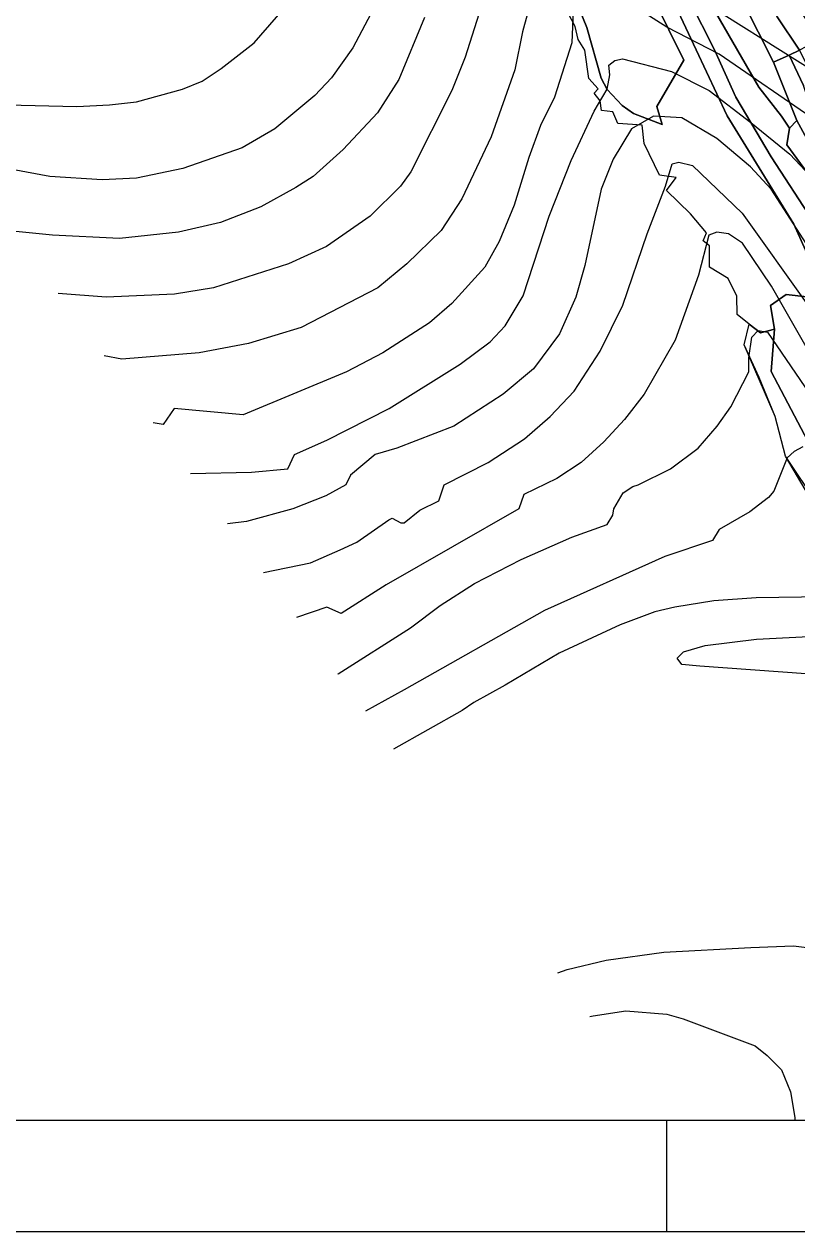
# Model space of a CAD drawing. Extents: x -510989 to -501240, y -1184665 to -1176089.
# Drawn here: x -504614 to -504128, y -1184460 to -1183700 of the extents above; entities that cross this region are included whole.
import ezdxf

# ---------------------------------------------------------------- set-up
doc = ezdxf.new("R2010")
doc.units = 0
for name, color, linetype in [('lesni_pozemek', 7, 'Continuous'), ('popis', 7, 'Continuous'), ('rozpiska', 7, 'Continuous'), ('STAV_zaplavove_uzemi', 7, 'Continuous'), ('trvaly_travni_porost', 7, 'Continuous'), ('vrstevnice_01', 7, 'Continuous'), ('vrstevnice_02', 7, 'Continuous')]:
    doc.layers.add(name, color=color, linetype=linetype)

msp = doc.modelspace()

# ---------------------------------------------------------------- linework, layer by layer
at = {"layer": 'lesni_pozemek'}
for points in [[(-504250.13, -1183581.14), (-504236.16, -1183569.71), (-504203.37, -1183613.48), (-504196.13, -1183622.28), (-504181.68, -1183647.2), (-504142.98, -1183724), (-504128.35, -1183760.77), (-504132.93, -1183765.61), (-504137.97, -1183757.97), (-504152.15, -1183739.77), (-504179.49, -1183692.54), (-504201.5, -1183647.15)], [(-504190.6, -1183587.9), (-504160.78, -1183626.35), (-504147.13, -1183648.08), (-504124.75, -1183693.86), (-504114.3, -1183710.38), (-504122.71, -1183714.52), (-504126.54, -1183716.56), (-504140.65, -1183695.64), (-504171.48, -1183636.45), (-504167.73, -1183632.7)], [(-504176.7, -1183640.87), (-504171.48, -1183636.45), (-504140.65, -1183695.64), (-504126.54, -1183716.56), (-504133.18, -1183719.68), (-504142.98, -1183724), (-504181.68, -1183647.2)], [(-504133.18, -1183719.68), (-504126.54, -1183716.56), (-504108.51, -1183753.06), (-504097.59, -1183780.54), (-504070.23, -1183843.43), (-504075.98, -1183848.25), (-504091.38, -1183815.83), (-504103.34, -1183787.44), (-504114.95, -1183765.82), (-504124.03, -1183738.69)], [(-504128.35, -1183760.77), (-504110.45, -1183793.57), (-504098.33, -1183819.59), (-504085.54, -1183855.53), (-504074.24, -1183882.56), (-504063.08, -1183904.06), (-504051.8, -1183915.82), (-504041.17, -1183933.29), (-504015.28, -1183982.27), (-504001.84, -1184004.01), (-504013.33, -1184011.31), (-504024.47, -1183990.58), (-504036.46, -1183966.61), (-504061.54, -1183927.52), (-504068.92, -1183910.71), (-504085.05, -1183882.05), (-504106.5, -1183821.64), (-504117.31, -1183799.67), (-504134.64, -1183776.16), (-504132.93, -1183765.61)]]:
    msp.add_lwpolyline(points, close=True, dxfattribs=at)
for points in [[(-504118.32, -1183823.98), (-504144.52, -1183783.6), (-504166.59, -1183746.1), (-504180.05, -1183716.32), (-504211.49, -1183653.92)], [(-504211.49, -1183653.92), (-504180.05, -1183716.32), (-504166.59, -1183746.1), (-504144.52, -1183783.6), (-504118.32, -1183823.98), (-504110.43, -1183844.07), (-504101.97, -1183863.22), (-504092.93, -1183890.68), (-504081.58, -1183909.91), (-504073.83, -1183927.97), (-504048.58, -1183969.71), (-504034.48, -1183997.49), (-504022.64, -1184014.55), (-504032.23, -1184021.61), (-504043.51, -1184004.82), (-504081.16, -1183937.84), (-504090.05, -1183915.84), (-504101.75, -1183892.85), (-504109.06, -1183873.25), (-504130.12, -1183826.05), (-504172.06, -1183757.78), (-504204.51, -1183688.59)], [(-504218.28, -1183684.44), (-504199.31, -1183722.86), (-504216.35, -1183751.96), (-504212.98, -1183763.21), (-504230.98, -1183756.3), (-504238.06, -1183751.32), (-504247.54, -1183741.35), (-504251.4, -1183734.12), (-504260.4, -1183702.29), (-504269.89, -1183678.33)], [(-504269.89, -1183678.33), (-504260.4, -1183702.29), (-504251.4, -1183734.12), (-504247.54, -1183741.35), (-504238.06, -1183751.32), (-504230.98, -1183756.3), (-504212.98, -1183763.21), (-504216.35, -1183751.96), (-504199.31, -1183722.86), (-504218.28, -1183684.44)], [(-504204.51, -1183688.59), (-504172.06, -1183757.78), (-504130.12, -1183826.05), (-504109.06, -1183873.25), (-504135.02, -1183870.34), (-504144.86, -1183877.27), (-504142.26, -1183891.96), (-504151.11, -1183894.46), (-504158.17, -1183888.86), (-504165.78, -1183882.82), (-504165.96, -1183871.23), (-504171.43, -1183860.23), (-504183.25, -1183853.12), (-504183.19, -1183839.73), (-504187.27, -1183836.53), (-504185.11, -1183831.41), (-504195.13, -1183819.41), (-504210.27, -1183804.86), (-504204.09, -1183796.71), (-504214.58, -1183795.13), (-504224.36, -1183775.16), (-504225.46, -1183763.64), (-504240.78, -1183762.65), (-504243.92, -1183755.25), (-504251.14, -1183754.38), (-504251.9, -1183748.5), (-504255.68, -1183743.66), (-504253.12, -1183740.75), (-504259.12, -1183734.35), (-504261.68, -1183716.47), (-504265.87, -1183709.9), (-504267.62, -1183701.57), (-504274.43, -1183688.93)], [(-504179.49, -1183692.54), (-504152.15, -1183739.77), (-504137.97, -1183757.97), (-504132.93, -1183765.61), (-504134.64, -1183776.16), (-504117.31, -1183799.67)], [(-504110.45, -1183793.57), (-504128.35, -1183760.77), (-504142.98, -1183724), (-504133.18, -1183719.68), (-504124.03, -1183738.69)]]:
    msp.add_lwpolyline(points, dxfattribs=at)
at = {"layer": 'popis'}
msp.add_lwpolyline([(-504095.19, -1184032.07), (-504135.47, -1183971.96), (-504141.98, -1183947.02), (-504161.38, -1183901.82), (-504158.17, -1183888.86), (-504165.78, -1183882.82), (-504165.96, -1183871.23), (-504171.43, -1183860.23), (-504183.25, -1183853.12), (-504183.19, -1183839.73), (-504187.27, -1183836.53), (-504185.11, -1183831.41), (-504195.13, -1183819.41), (-504210.27, -1183804.86), (-504204.09, -1183796.71), (-504214.58, -1183795.13), (-504224.36, -1183775.16), (-504225.46, -1183763.64), (-504240.78, -1183762.65), (-504243.92, -1183755.25), (-504251.14, -1183754.38), (-504251.9, -1183748.5), (-504255.68, -1183743.66), (-504253.12, -1183740.75), (-504259.12, -1183734.35), (-504261.68, -1183716.47), (-504265.87, -1183709.9), (-504267.62, -1183701.57), (-504274.43, -1183688.93)], dxfattribs=at)
at = {"layer": 'rozpiska'}
msp.add_line((-504210.19, -1184390), (-504210.19, -1184460), dxfattribs=at)
for points in [[(-501240.19, -1178160), (-501240.19, -1184460), (-507180.19, -1184460), (-507180.19, -1178160)], [(-507110.19, -1184390), (-507110.19, -1178230), (-501310.19, -1178230), (-501310.19, -1184390)]]:
    msp.add_lwpolyline(points, close=True, dxfattribs=at)
at = {"layer": 'STAV_zaplavove_uzemi'}
msp.add_spline([(-502250.32, -1184002.61), (-502355.07, -1183875.41), (-502442.37, -1183790.61), (-502477.29, -1183700.82), (-502532.16, -1183578.61), (-502567.08, -1183448.91), (-502626.05, -1183402.34), (-502705.41, -1183380.59), (-502814.2, -1183349.87), (-502882.03, -1183297.39), (-502931.95, -1183237.24), (-503042.02, -1183107.97), (-503139.64, -1183018.94), (-503222.14, -1182957.59), (-503308.56, -1182839.96), (-503316.24, -1182784.92), (-503330.32, -1182756.77), (-503348.24, -1182719.65), (-503334.16, -1182651.82), (-503323.92, -1182595.5), (-503313.68, -1182526.39), (-503294.1, -1182480.5), (-503251.86, -1182396.03), (-503229.34, -1182314.37), (-503216.1, -1182227.15), (-503242.43, -1182174.5), (-503271.86, -1182129.59), (-503287.34, -1182081.58), (-503343.88, -1182028.1), (-503361.79, -1182008.91), (-503396.35, -1181952.59), (-503442.43, -1181933.39), (-503497.46, -1181888.6), (-503525.62, -1181860.44), (-503528.18, -1181837.4), (-503548.66, -1181767.01), (-503558.9, -1181729.89), (-503576.82, -1181682.53), (-503578.1, -1181621.1), (-503567.86, -1181572.46), (-503552.5, -1181536.63), (-503538.04, -1181458.36), (-503518.33, -1181411.9), (-503509.88, -1181341.51), (-503497.21, -1181207.63), (-503499.77, -1181097.56), (-503498.02, -1181031.35), (-503510.82, -1180970.85), (-503549.22, -1180952.23), (-503571.32, -1180940.6), (-503605.07, -1180937.11), (-503651.61, -1180939.44), (-503671.39, -1180917.33), (-503679.53, -1180892.89), (-503713.27, -1180871.95), (-503727.24, -1180859.15), (-503734.22, -1180833.55), (-503728.4, -1180799.81), (-503741.2, -1180770.72), (-503722.82, -1180725.17), (-503721.54, -1180703.41), (-503731.78, -1180697.01), (-503767.61, -1180699.57), (-503790.65, -1180697.01), (-503817.53, -1180697.01), (-503861.04, -1180686.77), (-503889.2, -1180675.25), (-503900.72, -1180668.85), (-503953.2, -1180679.09), (-503997.99, -1180697.01), (-504063.27, -1180722.61), (-504109.34, -1180749.49), (-504142.62, -1180776.36), (-504177.18, -1180796.84), (-504211.73, -1180817.32), (-504414.98, -1180961.5), (-504472.7, -1180998.11), (-504544.51, -1181068.5), (-504600.82, -1181143.12), (-504621.94, -1181196.62), (-504641.65, -1181267.01), (-504660.25, -1181350.62), (-504634.7, -1181398.32), (-504617.66, -1181447.72), (-504600.62, -1181492.01), (-504587, -1181548.23), (-504592.11, -1181628.29), (-504569.96, -1181682.81), (-504568.26, -1181664.07), (-504554.63, -1181621.48), (-504547.82, -1181597.63)], degree=3, dxfattribs=at)
at = {"layer": 'trvaly_travni_porost'}
for points in [[(-504109.06, -1183873.25), (-504101.75, -1183892.85), (-504090.05, -1183915.84), (-504081.16, -1183937.84), (-504043.51, -1184004.82), (-504032.23, -1184021.61), (-504028.91, -1184037.31), (-504028.56, -1184038.95), (-504034.28, -1184040.19), (-504060.28, -1184042.83), (-504060.39, -1184040.2), (-504077.2, -1184037.27), (-504088.63, -1184032.36), (-504101.68, -1184007.3), (-504119.35, -1183966.45), (-504144.51, -1183918.78), (-504142.26, -1183891.96), (-504144.86, -1183877.27), (-504135.02, -1183870.34)], [(-504142.26, -1183891.96), (-504144.51, -1183918.78), (-504119.35, -1183966.45), (-504101.68, -1184007.3), (-504088.63, -1184032.36), (-504077.2, -1184037.27), (-504060.39, -1184040.2), (-504060.28, -1184042.83), (-504076.02, -1184043.56), (-504083.33, -1184043.73), (-504084.68, -1184040.58), (-504087.82, -1184040.13), (-504091.1, -1184032.07), (-504095.19, -1184032.07), (-504109.42, -1184012.25), (-504123.02, -1183992.98), (-504135.47, -1183971.96), (-504141.98, -1183947.02), (-504151.89, -1183922.51), (-504161.38, -1183901.82), (-504158.17, -1183888.86), (-504151.11, -1183894.46)]]:
    msp.add_lwpolyline(points, close=True, dxfattribs=at)
at = {"layer": 'vrstevnice_01'}
for points in [[(-504319.41, -1183666), (-504336.81, -1183721), (-504345.09, -1183742), (-504370.91, -1183793), (-504377.41, -1183802), (-504396.5, -1183821), (-504424, -1183840), (-504447.81, -1183851), (-504494.91, -1183866), (-504519.59, -1183870), (-504562.41, -1183872), (-504592.71, -1183869.59)], [(-504268, -1183671), (-504269.69, -1183712), (-504280.69, -1183746), (-504289.41, -1183764), (-504296.69, -1183784), (-504305.91, -1183814), (-504315.41, -1183837), (-504324.5, -1183853), (-504345.19, -1183876), (-504359.19, -1183888), (-504388.5, -1183907), (-504411.31, -1183919), (-504476.41, -1183946), (-504519.69, -1183942), (-504526.59, -1183952), (-504532.87, -1183950.99)], [(-503862.91, -1183682), (-503860.31, -1183719), (-503862.09, -1183749), (-503870.69, -1183788), (-503877.31, -1183828), (-503885.5, -1183840), (-503897.59, -1183851), (-503905.41, -1183856), (-503921.41, -1183863), (-503931.81, -1183865), (-503945, -1183866), (-503971.81, -1183859), (-504028.91, -1183841), (-504053.41, -1183828), (-504069.31, -1183812), (-504081.41, -1183793), (-504094.5, -1183777), (-504116.09, -1183761), (-504177.09, -1183719), (-504210, -1183702), (-504239.81, -1183683)], [(-504394.19, -1183690), (-504407.41, -1183715), (-504420.81, -1183734), (-504431.41, -1183745), (-504456.5, -1183766), (-504477.09, -1183778), (-504514.31, -1183791), (-504543.31, -1183797), (-504564.91, -1183798), (-504597.81, -1183796), (-504654.55, -1183785.45)], [(-504112.19, -1183854), (-504144.41, -1183804), (-504157.41, -1183790), (-504178.59, -1183772), (-504200.5, -1183759), (-504218.41, -1183758), (-504232.31, -1183766), (-504243.81, -1183785), (-504251.31, -1183804), (-504261.5, -1183852), (-504267.31, -1183872), (-504277.41, -1183895), (-504293.81, -1183917), (-504312.91, -1183933), (-504344, -1183953), (-504379.69, -1183967), (-504393.41, -1183971), (-504408.81, -1183984), (-504411.81, -1183990), (-504424.31, -1183997), (-504445.09, -1184005), (-504474.19, -1184013), (-504486.21, -1184014.47)], [(-504119, -1183909), (-504144.31, -1183865), (-504162.5, -1183838), (-504171.19, -1183832), (-504178.5, -1183831), (-504183.59, -1183833), (-504190.09, -1183858), (-504204.81, -1183899), (-504224.19, -1183933), (-504236.69, -1183949), (-504249.59, -1183963), (-504263.81, -1183976), (-504279.19, -1183986), (-504299.91, -1183996), (-504303.09, -1184005), (-504386.41, -1184053), (-504414.69, -1184071), (-504423.69, -1184067), (-504442.89, -1184073.41)], [(-504124.59, -1183966), (-504130.09, -1183969), (-504134.31, -1183973), (-504142.81, -1183994), (-504146.19, -1183998), (-504157.81, -1184007), (-504177.19, -1184018), (-504181.31, -1184025), (-504211.19, -1184035), (-504287, -1184069), (-504375.09, -1184119), (-504399.51, -1184132.43)], [(-504122.59, -1184109), (-504189.31, -1184104), (-504200.5, -1184103), (-504203.59, -1184099), (-504199.5, -1184095), (-504185.91, -1184091), (-504153.69, -1184087), (-504112.5, -1184085)], [(-504258.35, -1184324.48), (-504256.31, -1184324), (-504235.81, -1184321), (-504210.09, -1184323), (-504199.69, -1184326), (-504154.41, -1184343), (-504146.91, -1184349), (-504138, -1184358), (-504132.19, -1184372), (-504129.59, -1184388), (-504129.51, -1184390)]]:
    msp.add_lwpolyline(points, dxfattribs=at)
at = {"layer": 'vrstevnice_02'}
for points in [[(-504624.69, -1183751), (-504580.91, -1183752), (-504560.31, -1183751), (-504543.31, -1183749), (-504514.5, -1183741), (-504502.09, -1183736), (-504490.09, -1183728), (-504469.41, -1183712), (-504435.69, -1183673), (-504428.09, -1183662), (-504405.09, -1183614), (-504395.69, -1183590), (-504383.19, -1183550), (-504376.59, -1183535), (-504369.09, -1183525), (-504362.41, -1183519), (-504350.69, -1183515), (-504338.31, -1183515), (-504306.31, -1183526), (-504276.91, -1183538), (-504269.19, -1183542), (-504249.59, -1183550), (-504210.59, -1183568), (-504193.19, -1183577)], [(-503886.41, -1183687), (-503885.31, -1183715), (-503887.19, -1183737), (-503897.31, -1183777), (-503901.5, -1183788), (-503906.5, -1183796), (-503919.31, -1183808), (-503944.81, -1183820), (-503956.41, -1183822), (-503970.59, -1183822), (-503983.5, -1183821), (-504005.59, -1183814), (-504029.41, -1183801), (-504062, -1183775), (-504103.19, -1183739), (-504209.5, -1183672)], [(-504294.19, -1183681), (-504300.81, -1183705), (-504305.59, -1183729), (-504320.41, -1183771), (-504338.91, -1183810), (-504351.81, -1183830), (-504373.5, -1183851), (-504391.69, -1183866), (-504439.81, -1183891), (-504472.91, -1183901), (-504504, -1183907), (-504552.59, -1183911), (-504563.82, -1183908.89)], [(-504362.31, -1183696), (-504378.59, -1183735), (-504391.91, -1183756), (-504413.41, -1183779), (-504432.31, -1183796), (-504443.31, -1183803), (-504465.31, -1183815), (-504490.69, -1183825), (-504517, -1183831), (-504554, -1183835), (-504596.19, -1183833), (-504621.45, -1183830.49)], [(-504509.49, -1183982.81), (-504471.09, -1183982), (-504448.31, -1183980), (-504444, -1183971), (-504423.81, -1183962), (-504384.59, -1183942), (-504339.91, -1183914), (-504321, -1183900), (-504311.59, -1183890), (-504300.41, -1183871), (-504283.91, -1183821), (-504270.09, -1183786), (-504255.81, -1183755), (-504247.59, -1183741), (-504245.81, -1183732), (-504246.41, -1183726), (-504242.69, -1183723), (-504238, -1183722), (-504207, -1183730), (-504183.41, -1183742), (-504157.19, -1183762), (-504132.81, -1183782), (-504119.59, -1183796)], [(-504463.59, -1184045.26), (-504434, -1184039), (-504415.41, -1184031), (-504404.81, -1184026), (-504384.81, -1184012), (-504382.69, -1184011), (-504377.31, -1184014), (-504375.09, -1184014), (-504365.31, -1184006), (-504353.41, -1184000), (-504350, -1183990), (-504322.41, -1183976), (-504299.59, -1183961), (-504283.41, -1183947), (-504268.31, -1183931), (-504252, -1183906), (-504237.59, -1183877), (-504222.31, -1183832), (-504210.81, -1183802), (-504206.59, -1183788), (-504202.5, -1183787), (-504193.81, -1183789), (-504162.69, -1183819), (-504121.31, -1183877)], [(-504416.72, -1184109.02), (-504416.69, -1184109), (-504371.19, -1184080), (-504352.5, -1184066), (-504331, -1184052), (-504301.59, -1184037), (-504269.69, -1184023), (-504247.5, -1184015), (-504244, -1184009), (-504243.41, -1184005), (-504237.41, -1183995), (-504231.31, -1183991), (-504228.09, -1183990), (-504207.69, -1183980), (-504190.41, -1183967), (-504178.31, -1183953), (-504169.81, -1183941), (-504158.41, -1183919), (-504158.41, -1183910), (-504156.69, -1183897), (-504152.59, -1183893), (-504146.69, -1183894), (-504117.31, -1183937)], [(-504082.91, -1184060), (-504153.91, -1184061), (-504180.5, -1184063), (-504205.09, -1184067), (-504217.59, -1184070), (-504239.31, -1184078), (-504277.81, -1184096), (-504311.69, -1184116), (-504331.41, -1184127), (-504338.69, -1184132), (-504381.94, -1184156.34)], [(-504278.52, -1184297.04), (-504272.69, -1184295), (-504248.19, -1184289), (-504212, -1184284), (-504157.31, -1184281), (-504130.5, -1184280), (-504083.09, -1184286), (-504058.69, -1184290), (-504041, -1184296), (-504030.91, -1184302), (-504024.41, -1184308), (-504021.5, -1184323), (-504021.31, -1184329), (-504043.09, -1184390)]]:
    msp.add_lwpolyline(points, dxfattribs=at)

doc.saveas('drawing.dxf')
